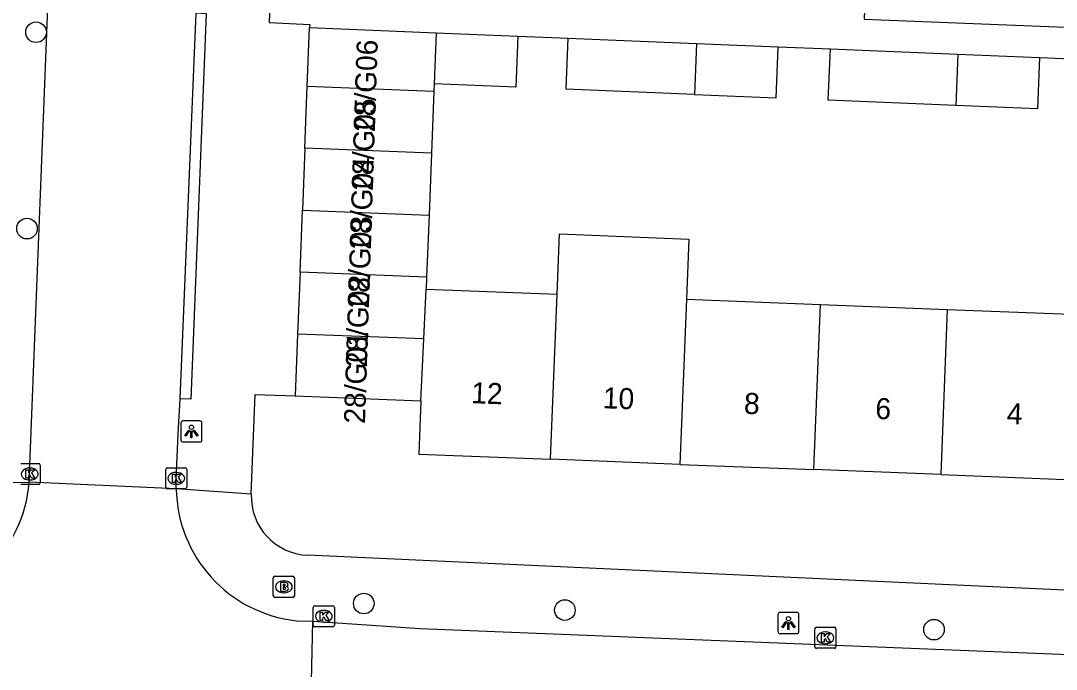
# Model space of a CAD drawing. Extents: x 161355 to 162026, y 386504 to 387459.
# Drawn here: x 161733.14 to 161782.29, y 386817.34 to 386848.14 of the extents above; entities that cross this region are included whole.
import ezdxf

# ---------------------------------------------------------------- set-up
doc = ezdxf.new("R2010")
doc.units = 0
for name, color, linetype in [('IMGEO_Boom', 7, 'Continuous'), ('IMGEO_Brandkraan', 7, 'Continuous'), ('IMGEO_Kolk', 7, 'Continuous'), ('IMGEO_Lichtpunt', 7, 'Continuous'), ('IMGEO_Pand', 7, 'Continuous'), ('IMGEO_Pand_nummerreeks', 7, 'Continuous'), ('IMGEO_Rijbaan_lokaal_open', 7, 'Continuous'), ('IMGEO_Voetpad_open', 7, 'Continuous')]:
    doc.layers.add(name, color=color, linetype=linetype)

msp = doc.modelspace()

# ---------------------------------------------------------------- linework, layer by layer
at = {"layer": 'IMGEO_Boom'}
for centre in [(161733.871, 386847.589), (161733.442, 386838.265), (161749.424, 386820.465), (161758.968, 386820.154), (161776.484, 386819.225)]:
    msp.add_circle(centre, 0.489, dxfattribs=at)
at = {"layer": 'IMGEO_Brandkraan'}
for p, q in [((161745.131, 386820.831), (161745.131, 386821.683)), ((161745.206, 386821.757), (161746.058, 386821.757)), ((161745.619, 386821.537), (161745.644, 386821.537)), ((161746.132, 386821.683), (161746.132, 386820.831)), ((161745.642, 386820.977), (161745.617, 386820.977)), ((161746.058, 386820.757), (161745.206, 386820.757))]:
    msp.add_line(p, q, dxfattribs=at)
for points in [[(161745.131, 386820.831), (161745.131, 386821.683)], [(161745.206, 386821.757), (161746.058, 386821.757)], [(161745.479, 386821.457), (161745.479, 386821.057), (161745.692, 386821.057)], [(161745.71, 386821.457), (161745.479, 386821.457)], [(161745.658, 386821.376), (161745.604, 386821.376), (161745.604, 386821.3)], [(161745.604, 386821.3), (161745.657, 386821.3)], [(161746.132, 386821.683), (161746.132, 386820.831)], [(161745.666, 386821.224), (161745.604, 386821.224), (161745.604, 386821.143)], [(161745.604, 386821.143), (161745.666, 386821.143)], [(161746.058, 386820.757), (161745.206, 386820.757)]]:
    msp.add_lwpolyline(points, dxfattribs=at)
for centre, radius, start, end in [((161745.208, 386821.681), 0.0765, 91.552, 178.448), ((161745.208, 386821.681), 0.0765, 91.552, 178.448), ((161745.659, 386821.338), 0.0379, 267.8285, 90.9355), ((161745.714, 386821.312), 0.145, 59.4692, 91.5367), ((161745.739, 386821.359), 0.0922, 285.5137, 58.1501), ((161746.056, 386821.681), 0.0765, 1.552, 88.448), ((161746.056, 386821.681), 0.0765, 1.552, 88.448), ((161745.208, 386820.833), 0.0765, 181.552, 268.448), ((161745.208, 386820.833), 0.0765, 181.552, 268.448), ((161745.667, 386821.183), 0.0404, 269.8759, 90.5077), ((161745.698, 386821.308), 0.251, 268.6676, 293.5347), ((161745.744, 386821.167), 0.105, 301.3115, 78.989), ((161746.056, 386820.833), 0.0765, 271.552, 358.448), ((161746.056, 386820.833), 0.0765, 271.552, 358.448)]:
    msp.add_arc(centre, radius, start, end, dxfattribs=at)
for centre, major_axis, ratio, start_param, end_param in [((161745.618, 386821.257), (-0.387, 0.002), 0.722429, 4.712389, 7.853982), ((161745.643, 386821.257), (-0.39, 0.002), 0.717154, 1.570796, 4.712389)]:
    msp.add_ellipse(centre, major_axis=major_axis, ratio=ratio, start_param=start_param, end_param=end_param, dxfattribs=at)
at = {"layer": 'IMGEO_Kolk'}
for p, q in [((161733.144, 386827.115), (161733.996, 386827.115)), ((161733.557, 386826.895), (161733.582, 386826.895)), ((161734.07, 386827.041), (161734.07, 386826.189)), ((161740.023, 386825.982), (161740.023, 386826.834)), ((161740.098, 386826.908), (161740.95, 386826.908)), ((161741.024, 386826.834), (161741.024, 386825.982)), ((161733.58, 386826.335), (161733.555, 386826.335)), ((161740.511, 386826.688), (161740.536, 386826.688)), ((161733.996, 386826.115), (161733.144, 386826.115)), ((161740.95, 386825.908), (161740.098, 386825.908)), ((161740.534, 386826.128), (161740.509, 386826.128)), ((161747.104, 386820.358), (161747.956, 386820.358)), ((161747.029, 386819.432), (161747.029, 386820.284)), ((161747.517, 386820.138), (161747.542, 386820.138)), ((161748.03, 386820.284), (161748.03, 386819.432)), ((161747.956, 386819.358), (161747.104, 386819.358)), ((161747.54, 386819.578), (161747.515, 386819.578)), ((161770.903, 386819.338), (161771.755, 386819.338)), ((161770.828, 386818.412), (161770.828, 386819.264)), ((161771.316, 386819.118), (161771.341, 386819.118)), ((161771.829, 386819.264), (161771.829, 386818.412)), ((161771.339, 386818.558), (161771.314, 386818.558)), ((161771.755, 386818.338), (161770.903, 386818.338))]:
    msp.add_line(p, q, dxfattribs=at)
for points in [[(161733.144, 386827.115), (161733.996, 386827.115)], [(161733.39, 386826.815), (161733.513, 386826.815), (161733.513, 386826.664), (161733.643, 386826.815), (161733.807, 386826.815), (161733.661, 386826.664), (161733.814, 386826.415), (161733.662, 386826.415), (161733.577, 386826.579), (161733.513, 386826.512), (161733.513, 386826.415), (161733.39, 386826.415), (161733.39, 386826.815)], [(161734.07, 386827.041), (161734.07, 386826.189)], [(161740.023, 386825.982), (161740.023, 386826.834)], [(161740.098, 386826.908), (161740.95, 386826.908)], [(161741.024, 386826.834), (161741.024, 386825.982)], [(161740.344, 386826.608), (161740.467, 386826.608), (161740.467, 386826.457), (161740.597, 386826.608), (161740.761, 386826.608), (161740.615, 386826.457), (161740.768, 386826.208), (161740.616, 386826.208), (161740.531, 386826.372), (161740.467, 386826.305), (161740.467, 386826.208), (161740.344, 386826.208), (161740.344, 386826.608)], [(161733.996, 386826.115), (161733.144, 386826.115)], [(161740.95, 386825.908), (161740.098, 386825.908)], [(161747.104, 386820.358), (161747.956, 386820.358)], [(161747.029, 386819.432), (161747.029, 386820.284)], [(161747.35, 386820.058), (161747.473, 386820.058), (161747.473, 386819.907), (161747.603, 386820.058), (161747.767, 386820.058), (161747.621, 386819.907), (161747.774, 386819.658), (161747.622, 386819.658), (161747.537, 386819.822), (161747.473, 386819.755), (161747.473, 386819.658), (161747.35, 386819.658), (161747.35, 386820.058)], [(161748.03, 386820.284), (161748.03, 386819.432)], [(161747.956, 386819.358), (161747.104, 386819.358)], [(161770.903, 386819.338), (161771.755, 386819.338)], [(161770.828, 386818.412), (161770.828, 386819.264)], [(161771.149, 386819.038), (161771.272, 386819.038), (161771.272, 386818.887), (161771.402, 386819.038), (161771.566, 386819.038), (161771.42, 386818.887), (161771.573, 386818.638), (161771.421, 386818.638), (161771.336, 386818.802), (161771.272, 386818.735), (161771.272, 386818.638), (161771.149, 386818.638), (161771.149, 386819.038)], [(161771.829, 386819.264), (161771.829, 386818.412)], [(161771.755, 386818.338), (161770.903, 386818.338)]]:
    msp.add_lwpolyline(points, dxfattribs=at)
for centre, start, end in [((161733.994, 386827.039), 1.552, 88.448), ((161733.994, 386827.039), 1.552, 88.448), ((161740.1, 386826.832), 91.552, 178.448), ((161740.1, 386826.832), 91.552, 178.448), ((161740.948, 386826.832), 1.552, 88.448), ((161740.948, 386826.832), 1.552, 88.448), ((161733.994, 386826.191), 271.552, 358.448), ((161733.994, 386826.191), 271.552, 358.448), ((161740.1, 386825.984), 181.552, 268.448), ((161740.1, 386825.984), 181.552, 268.448), ((161740.948, 386825.984), 271.552, 358.448), ((161740.948, 386825.984), 271.552, 358.448), ((161747.106, 386820.282), 91.552, 178.448), ((161747.106, 386820.282), 91.552, 178.448), ((161747.954, 386820.282), 1.552, 88.448), ((161747.954, 386820.282), 1.552, 88.448), ((161747.106, 386819.434), 181.552, 268.448), ((161747.106, 386819.434), 181.552, 268.448), ((161747.954, 386819.434), 271.552, 358.448), ((161747.954, 386819.434), 271.552, 358.448), ((161770.905, 386819.262), 91.552, 178.448), ((161770.905, 386819.262), 91.552, 178.448), ((161771.753, 386819.262), 1.552, 88.448), ((161771.753, 386819.262), 1.552, 88.448), ((161770.905, 386818.414), 181.552, 268.448), ((161770.905, 386818.414), 181.552, 268.448), ((161771.753, 386818.414), 271.552, 358.448), ((161771.753, 386818.414), 271.552, 358.448)]:
    msp.add_arc(centre, 0.0765, start, end, dxfattribs=at)
for centre, major_axis, ratio, start_param, end_param in [((161733.556, 386826.615), (-0.387, 0.002), 0.722429, 4.712389, 7.853982), ((161733.581, 386826.615), (-0.39, 0.002), 0.717154, 1.570796, 4.712389), ((161740.51, 386826.408), (-0.387, 0.002), 0.722429, 4.712389, 7.853982), ((161740.535, 386826.408), (-0.39, 0.002), 0.717154, 1.570796, 4.712389), ((161747.516, 386819.858), (-0.387, 0.002), 0.722429, 4.712389, 7.853982), ((161747.541, 386819.858), (-0.39, 0.002), 0.717154, 1.570796, 4.712389), ((161771.315, 386818.838), (-0.387, 0.002), 0.722429, 4.712389, 7.853982), ((161771.34, 386818.838), (-0.39, 0.002), 0.717154, 1.570796, 4.712389)]:
    msp.add_ellipse(centre, major_axis=major_axis, ratio=ratio, start_param=start_param, end_param=end_param, dxfattribs=at)
at = {"layer": 'IMGEO_Lichtpunt'}
for p, q in [((161740.748, 386829.036), (161740.748, 386828.229)), ((161740.748, 386829.036), (161740.748, 386828.229)), ((161741.65, 386829.131), (161740.842, 386829.131)), ((161741.65, 386829.131), (161740.842, 386829.131)), ((161741.744, 386828.229), (161741.744, 386829.036)), ((161741.744, 386828.229), (161741.744, 386829.036)), ((161740.842, 386828.135), (161741.65, 386828.135)), ((161740.842, 386828.135), (161741.65, 386828.135)), ((161769.079, 386819.944), (161769.079, 386819.137)), ((161769.079, 386819.944), (161769.079, 386819.137)), ((161769.981, 386820.039), (161769.173, 386820.039)), ((161769.981, 386820.039), (161769.173, 386820.039)), ((161770.075, 386819.137), (161770.075, 386819.944)), ((161770.075, 386819.137), (161770.075, 386819.944)), ((161769.173, 386819.043), (161769.981, 386819.043)), ((161769.173, 386819.043), (161769.981, 386819.043))]:
    msp.add_line(p, q, dxfattribs=at)
for points in [[(161741.122, 386828.7), (161741.161, 386828.672), (161740.973, 386828.41), (161740.935, 386828.437), (161741.122, 386828.7)], [(161741.334, 386828.672), (161741.372, 386828.699), (161741.559, 386828.437), (161741.52, 386828.409), (161741.334, 386828.672)], [(161741.224, 386828.652), (161741.271, 386828.652), (161741.271, 386828.33), (161741.224, 386828.33), (161741.224, 386828.652)], [(161769.453, 386819.608), (161769.492, 386819.58), (161769.304, 386819.318), (161769.266, 386819.345), (161769.453, 386819.608)], [(161769.555, 386819.56), (161769.602, 386819.56), (161769.602, 386819.238), (161769.555, 386819.238), (161769.555, 386819.56)], [(161769.665, 386819.58), (161769.703, 386819.607), (161769.89, 386819.345), (161769.851, 386819.317), (161769.665, 386819.58)]]:
    msp.add_lwpolyline(points, dxfattribs=at)
for centre in [(161741.247, 386828.834), (161769.578, 386819.742)]:
    msp.add_circle(centre, 0.0994, dxfattribs=at)
for centre, start, end in [((161740.842, 386829.036), 90, 180), ((161740.842, 386829.036), 90, 180), ((161741.65, 386829.036), 0, 90), ((161741.65, 386829.036), 0, 90), ((161740.842, 386828.229), 180, 270), ((161740.842, 386828.229), 180, 270), ((161741.65, 386828.229), 270, 0), ((161741.65, 386828.229), 270, 360), ((161769.173, 386819.944), 90, 180), ((161769.173, 386819.944), 90, 180), ((161769.981, 386819.944), 0, 90), ((161769.981, 386819.944), 0, 90), ((161769.173, 386819.137), 180, 270), ((161769.173, 386819.137), 180, 270), ((161769.981, 386819.137), 270, 0), ((161769.981, 386819.137), 270, 360)]:
    msp.add_arc(centre, 0.0946, start, end, dxfattribs=at)
at = {"layer": 'IMGEO_Pand'}
for points in [[(161746.744, 386845.022), (161746.853, 386847.815)], [(161746.853, 386847.815), (161752.862, 386847.566)], [(161752.862, 386847.566), (161752.769, 386845.138)], [(161756.738, 386847.406), (161756.638, 386844.978), (161752.769, 386845.138)], [(161752.862, 386847.566), (161756.738, 386847.406)], [(161765.111, 386844.628), (161759.028, 386844.879), (161759.129, 386847.307)], [(161759.129, 386847.307), (161765.211, 386847.056)], [(161765.211, 386847.056), (161765.111, 386844.628)], [(161765.111, 386844.628), (161768.987, 386844.468), (161769.088, 386846.896)], [(161765.211, 386847.056), (161769.088, 386846.896)], [(161777.521, 386844.115), (161771.466, 386844.366), (161771.567, 386846.793)], [(161771.567, 386846.793), (161777.621, 386846.543)], [(161777.621, 386846.543), (161777.521, 386844.115)], [(161781.498, 386846.383), (161781.398, 386843.955), (161777.521, 386844.115)], [(161777.621, 386846.543), (161781.498, 386846.383)], [(161746.63, 386842.081), (161746.744, 386845.022)], [(161746.744, 386845.022), (161752.753, 386844.787)], [(161752.769, 386845.138), (161752.753, 386844.787)], [(161752.753, 386844.787), (161752.638, 386841.847)], [(161746.63, 386842.081), (161746.515, 386839.14)], [(161752.638, 386841.847), (161746.63, 386842.081)], [(161752.638, 386841.847), (161752.523, 386838.906)], [(161746.4, 386836.2), (161746.515, 386839.14)], [(161746.515, 386839.14), (161752.523, 386838.906)], [(161752.523, 386838.906), (161752.408, 386835.966)], [(161758.598, 386835.148), (161758.71, 386838.01), (161764.843, 386837.77), (161764.731, 386834.909)], [(161746.4, 386836.2), (161746.286, 386833.26)], [(161752.408, 386835.966), (161746.4, 386836.2)], [(161752.408, 386835.966), (161752.386, 386835.39)], [(161752.271, 386833.026), (161752.386, 386835.39)], [(161752.386, 386835.39), (161758.598, 386835.148)], [(161758.292, 386827.311), (161758.598, 386835.148)], [(161764.731, 386834.909), (161764.425, 386827.072)], [(161764.731, 386834.909), (161771.093, 386834.662)], [(161770.787, 386826.824), (161771.093, 386834.662)], [(161771.093, 386834.662), (161777.113, 386834.427)], [(161777.113, 386834.427), (161776.807, 386826.59)], [(161777.113, 386834.427), (161783.392, 386834.183)], [(161746.286, 386833.26), (161746.171, 386830.319)], [(161752.271, 386833.026), (161746.286, 386833.26)], [(161752.128, 386830.087), (161752.271, 386833.026)], [(161746.171, 386830.319), (161752.128, 386830.087)], [(161752.128, 386830.087), (161752.029, 386827.555), (161758.292, 386827.311)], [(161764.425, 386827.072), (161758.292, 386827.311)], [(161764.425, 386827.072), (161770.787, 386826.824)], [(161776.807, 386826.59), (161770.787, 386826.824)], [(161776.807, 386826.59), (161783.086, 386826.345)]]:
    msp.add_lwpolyline(points, dxfattribs=at)
at = {"layer": 'IMGEO_Rijbaan_lokaal_open'}
for points in [[(161733.547, 386826.22), (161733.567, 386826.615), (161734.559, 386851.992)], [(161740.711, 386830.181), (161741.466, 386848.504)], [(161740.526, 386825.917), (161740.528, 386826.186), (161740.519, 386826.409), (161740.627, 386828.801), (161740.711, 386830.181)], [(161740.526, 386825.917), (161733.547, 386826.22)], [(161746.231, 386819.647), (161746.999, 386819.63)], [(161746.843, 386812.529), (161746.999, 386819.63)], [(161746.999, 386819.63), (161752.101, 386819.28), (161793.525, 386817.619)]]:
    msp.add_lwpolyline(points, dxfattribs=at)
for centre, radius, start, end in [((161727.076, 386826.751), 6.493, 273.0104, 355.3111), ((161746.923, 386826.007), 6.397, 180.8046, 263.7928)]:
    msp.add_arc(centre, radius, start, end, dxfattribs=at)
at = {"layer": 'IMGEO_Voetpad_open'}
for points in [[(161773.288, 386851.191), (161773.167, 386848.216), (161787.125, 386847.647)], [(161744.98, 386849.364), (161744.927, 386848.045), (161746.859, 386847.962), (161746.853, 386847.815)], [(161741.466, 386848.504), (161741.952, 386848.485), (161741.21, 386830.161), (161740.711, 386830.181)], [(161756.738, 386847.406), (161759.129, 386847.307)], [(161769.088, 386846.896), (161771.567, 386846.793)], [(161781.498, 386846.383), (161786.367, 386846.182)], [(161744.084, 386825.658), (161744.271, 386830.386), (161746.171, 386830.319)], [(161730.515, 386826.18), (161733.547, 386826.22)], [(161744.084, 386825.658), (161740.526, 386825.917)], [(161793.994, 386820.574), (161746.765, 386822.756)]]:
    msp.add_lwpolyline(points, dxfattribs=at)
msp.add_arc((161746.888, 386825.559), 2.805, 177.9708, 267.4955, dxfattribs=at)

# ---------------------------------------------------------------- texts
at = {"layer": 'IMGEO_Pand_nummerreeks'}
for s, rotation, p in [('28/G06', 88.0751, (161749.945, 386842.836)), ('28/G05', 88.0766, (161749.851, 386840.045)), ('28/G04', 88.0766, (161749.757, 386837.254)), ('28/G03', 88.0766, (161749.664, 386834.462)), ('28/G02', 88.0766, (161749.57, 386831.664)), ('28/G01', 88.0766, (161749.48, 386828.989)), ('12', 357.7692, (161754.509, 386829.98)), ('10', 357.7712, (161760.753, 386829.737)), ('8', 357.7692, (161767.452, 386829.476)), ('6', 357.7692, (161773.686, 386829.233)), ('4', 357.7692, (161779.924, 386828.99))]:
    msp.add_text(s, height=1, rotation=rotation, dxfattribs=at).set_placement(p)

doc.saveas('drawing.dxf')
